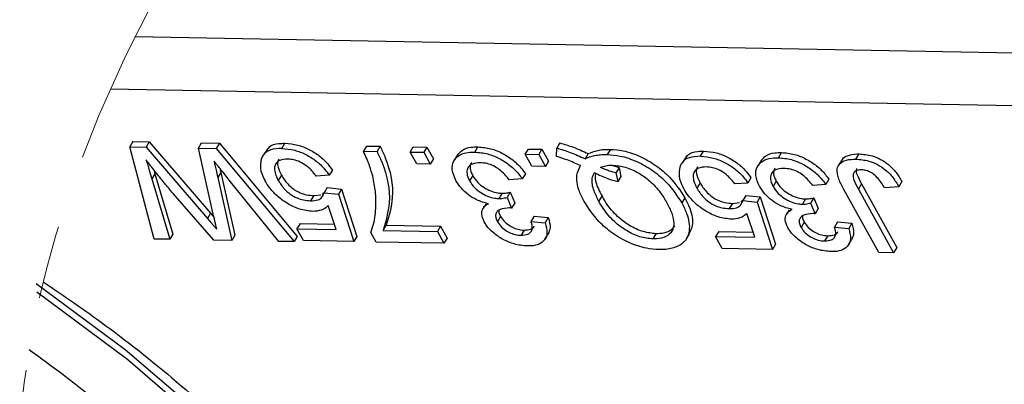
# Model space of a CAD drawing. Header units: millimetres. Extents: x 8853 to 11418, y 45 to 1005.
# Tile 260 of 278: x 11038.45 to 11059.7, y 698.52 to 706.39. Entities that reach past the tile are written whole.
import ezdxf

# ---------------------------------------------------------------- set-up
doc = ezdxf.new("R2010")
doc.units = ezdxf.units.MM
doc.linetypes.add('PHANTOM2', pattern=[31.75, 15.875, -3.175, 3.175, -3.175, 3.175, -3.175])

msp = doc.modelspace()

# ---------------------------------------------------------------- linework, layer by layer
at = {"color": 7, "linetype": 'Continuous', "lineweight": 25}
for p, q in [((11059.925, 705.668), (11040.942, 706.022)), ((11040.413, 704.9), (11059.904, 704.537)), ((11040.896, 703.759), (11040.829, 703.648)), ((11040.896, 703.759), (11041.251, 703.753)), ((11041.251, 703.753), (11041.183, 703.641)), ((11041.251, 703.753), (11042.573, 702.215)), ((11042.314, 703.62), (11042.381, 703.732)), ((11042.381, 703.732), (11042.763, 703.725)), ((11042.763, 703.725), (11042.695, 703.613)), ((11042.763, 703.725), (11044.444, 701.713)), ((11044.111, 703.612), (11044.178, 703.724)), ((11050.111, 703.733), (11050.044, 703.621)), ((11041.359, 701.657), (11040.829, 703.648)), ((11040.829, 703.648), (11041.183, 703.641)), ((11041.183, 703.641), (11042.506, 702.103)), ((11042.647, 702.132), (11042.314, 703.62)), ((11042.314, 703.62), (11042.695, 703.613)), ((11042.695, 703.613), (11044.377, 701.601)), ((11043.807, 703.614), (11043.74, 703.502)), ((11045.94, 703.665), (11045.872, 703.554)), ((11045.872, 703.554), (11046.165, 703.548)), ((11045.94, 703.665), (11046.233, 703.66)), ((11046.233, 703.66), (11046.165, 703.548)), ((11046.88, 703.535), (11046.947, 703.647)), ((11046.88, 703.535), (11047.173, 703.529)), ((11047.021, 703.278), (11046.88, 703.535)), ((11046.947, 703.647), (11047.24, 703.641)), ((11047.24, 703.641), (11047.173, 703.529)), ((11047.173, 703.529), (11047.314, 703.273)), ((11047.24, 703.641), (11047.382, 703.385)), ((11048.275, 703.534), (11048.343, 703.646)), ((11049.364, 703.488), (11049.431, 703.6)), ((11049.364, 703.488), (11049.657, 703.483)), ((11049.505, 703.232), (11049.364, 703.488)), ((11049.431, 703.6), (11049.724, 703.595)), ((11049.724, 703.595), (11049.657, 703.483)), ((11049.657, 703.483), (11049.798, 703.226)), ((11049.724, 703.595), (11049.866, 703.338)), ((11050.04, 703.44), (11050.044, 703.621)), ((11050.721, 703.5), (11050.654, 703.388)), ((11051.201, 703.593), (11051.133, 703.481)), ((11053.145, 703.443), (11053.212, 703.555)), ((11054.826, 703.412), (11054.893, 703.524)), ((11056.499, 703.381), (11056.567, 703.493)), ((11047.314, 703.273), (11047.021, 703.278)), ((11047.382, 703.385), (11047.314, 703.273)), ((11047.904, 703.475), (11047.837, 703.363)), ((11049.866, 703.338), (11049.798, 703.226)), ((11052.841, 703.446), (11052.774, 703.334)), ((11054.455, 703.353), (11054.387, 703.241)), ((11056.186, 703.349), (11056.119, 703.237)), ((11041.373, 703.065), (11041.306, 702.953)), ((11041.347, 703.153), (11041.373, 703.065)), ((11041.373, 703.065), (11041.759, 701.763)), ((11042.795, 703.095), (11042.728, 702.983)), ((11042.795, 703.095), (11043.099, 701.738)), ((11045.201, 703.146), (11045.133, 703.034)), ((11049.366, 703.068), (11049.298, 702.957)), ((11049.798, 703.226), (11049.505, 703.232)), ((11050.556, 703.242), (11050.529, 703.197)), ((11051.396, 703.197), (11051.262, 703.234)), ((11051.329, 703.085), (11051.396, 703.197)), ((11051.366, 702.896), (11051.329, 703.085)), ((11051.433, 703.008), (11051.396, 703.197)), ((11041.306, 702.953), (11041.692, 701.651)), ((11042.728, 702.983), (11043.031, 701.626)), ((11044.044, 701.607), (11042.977, 702.93)), ((11044.101, 703.036), (11044.034, 702.924)), ((11045.133, 703.034), (11044.854, 703.014)), ((11048.23, 703.025), (11048.162, 702.913)), ((11049.298, 702.957), (11049.02, 702.936)), ((11051.366, 702.896), (11051.433, 703.008)), ((11053.136, 702.867), (11053.068, 702.755)), ((11054.167, 702.866), (11053.888, 702.846)), ((11054.235, 702.978), (11054.167, 702.866)), ((11054.78, 702.903), (11054.713, 702.791)), ((11055.916, 702.946), (11055.849, 702.834)), ((11056.62, 702.848), (11056.552, 702.736)), ((11056.62, 702.848), (11057.38, 701.472)), ((11057.491, 702.898), (11057.424, 702.786)), ((11042.643, 701.633), (11041.763, 702.642)), ((11044.984, 702.633), (11045.039, 702.669)), ((11045.091, 702.767), (11045.023, 702.655)), ((11045.023, 702.655), (11045.331, 702.624)), ((11045.091, 702.767), (11045.398, 702.736)), ((11045.398, 702.736), (11045.331, 702.624)), ((11045.398, 702.736), (11045.731, 701.714)), ((11048.864, 702.645), (11048.797, 702.533)), ((11049.039, 702.668), (11048.971, 702.556)), ((11049.039, 702.668), (11049.136, 702.438)), ((11055.849, 702.834), (11055.57, 702.814)), ((11056.99, 701.366), (11056.24, 702.724)), ((11056.552, 702.736), (11057.313, 701.36)), ((11057.424, 702.786), (11057.119, 702.76)), ((11044.799, 702.595), (11044.732, 702.483)), ((11044.799, 702.595), (11044.954, 702.614)), ((11045.331, 702.624), (11045.663, 701.602)), ((11048.971, 702.556), (11049.069, 702.326)), ((11049.136, 702.438), (11049.069, 702.326)), ((11050.954, 702.467), (11051.022, 702.579)), ((11052.808, 702.548), (11052.74, 702.436)), ((11053.833, 702.427), (11053.766, 702.315)), ((11053.833, 702.427), (11053.988, 702.445)), ((11054.018, 702.465), (11054.073, 702.5)), ((11054.125, 702.599), (11054.058, 702.487)), ((11054.058, 702.487), (11054.365, 702.456)), ((11054.125, 702.599), (11054.432, 702.568)), ((11054.432, 702.568), (11054.365, 702.456)), ((11054.365, 702.456), (11054.697, 701.434)), ((11054.432, 702.568), (11054.765, 701.546)), ((11055.414, 702.522), (11055.347, 702.411)), ((11055.589, 702.546), (11055.522, 702.434)), ((11055.522, 702.434), (11055.619, 702.204)), ((11055.589, 702.546), (11055.686, 702.316)), ((11042.573, 702.215), (11042.506, 702.103)), ((11042.573, 702.215), (11042.647, 702.129)), ((11045.282, 701.863), (11045.112, 702.38)), ((11048.451, 702.316), (11048.443, 702.301)), ((11048.51, 702.413), (11048.455, 702.322)), ((11054.316, 701.695), (11054.146, 702.211)), ((11055.06, 702.291), (11055.006, 702.2)), ((11055.686, 702.316), (11055.619, 702.204)), ((11048.833, 702.143), (11048.766, 702.031)), ((11049.554, 702.151), (11049.487, 702.039)), ((11049.487, 702.039), (11049.794, 702.008)), ((11049.554, 702.151), (11049.861, 702.12)), ((11049.861, 702.12), (11049.794, 702.008)), ((11055.002, 702.194), (11054.993, 702.179)), ((11055.384, 702.021), (11055.316, 701.909)), ((11056.104, 702.029), (11056.037, 701.917)), ((11056.104, 702.029), (11056.411, 701.998)), ((11056.411, 701.998), (11056.344, 701.886)), ((11044.505, 701.991), (11044.437, 701.879)), ((11044.579, 701.623), (11044.437, 701.879)), ((11044.437, 701.879), (11045.282, 701.863)), ((11044.505, 701.991), (11045.245, 701.977)), ((11046.143, 701.593), (11046.029, 701.801)), ((11046.295, 701.845), (11046.362, 701.956)), ((11046.295, 701.845), (11047.467, 701.823)), ((11046.362, 701.956), (11047.534, 701.935)), ((11047.534, 701.935), (11047.467, 701.823)), ((11047.467, 701.823), (11047.609, 701.566)), ((11047.534, 701.935), (11047.676, 701.678)), ((11049.34, 701.85), (11049.272, 701.738)), ((11053.539, 701.823), (11053.471, 701.711)), ((11053.539, 701.823), (11054.279, 701.809)), ((11056.037, 701.917), (11056.344, 701.886)), ((11041.692, 701.651), (11041.359, 701.657)), ((11041.759, 701.763), (11041.692, 701.651)), ((11043.031, 701.626), (11042.643, 701.633)), ((11043.099, 701.738), (11043.031, 701.626)), ((11044.377, 701.601), (11044.044, 701.607)), ((11044.444, 701.713), (11044.377, 701.601)), ((11045.663, 701.602), (11044.579, 701.623)), ((11045.731, 701.714), (11045.663, 701.602)), ((11047.609, 701.566), (11046.143, 701.593)), ((11047.676, 701.678), (11047.609, 701.566)), ((11049.789, 701.651), (11049.856, 701.763)), ((11052.123, 701.66), (11052.19, 701.772)), ((11052.841, 701.661), (11052.909, 701.772)), ((11053.613, 701.454), (11053.471, 701.711)), ((11053.471, 701.711), (11054.316, 701.695)), ((11055.89, 701.728), (11055.822, 701.616)), ((11056.339, 701.529), (11056.406, 701.641)), ((11054.697, 701.434), (11053.613, 701.454)), ((11054.765, 701.546), (11054.697, 701.434)), ((11057.313, 701.36), (11056.99, 701.366)), ((11057.38, 701.472), (11057.313, 701.36))]:
    msp.add_line(p, q, dxfattribs=at)
at = {"color": 7, "linetype": 'Continuous', "lineweight": 25, "flags": 128}
for points in [[(11048.532, 689.302), (11047.781, 691.014), (11046.788, 692.739), (11045.567, 694.451), (11044.137, 696.127), (11042.517, 697.74), (11040.732, 699.269), (11038.807, 700.689)], [(11038.826, 700.518), (11040.788, 699.058), (11042.601, 697.487), (11044.239, 695.83), (11045.677, 694.11), (11046.893, 692.355), (11047.868, 690.591), (11048.587, 688.846), (11049.04, 687.144), (11049.219, 685.514), (11049.122, 683.979), (11048.751, 682.562), (11048.215, 681.454)]]:
    msp.add_lwpolyline(points, dxfattribs=at)
at = {"color": 3, "linetype": 'PHANTOM2', "lineweight": 9, "ltscale": 0.5}
for points in [[(11044.453, 768.784), (11049.899, 742.336), (11025.835, 702.234), (11033.854, 670.152)], [(11057.508, 766.982), (11062.954, 740.533), (11038.89, 700.431), (11046.909, 668.349)]]:
    msp.add_spline(points, degree=3, dxfattribs=at)
at = {"color": 7, "linetype": 'Continuous', "lineweight": 25}
for points, knots in [([(11043.817, 703.608), (11043.824, 703.621), (11043.866, 703.686), (11044.006, 703.719), (11044.135, 703.723), (11044.178, 703.724)], [0, 0, 0, 0, 0.132725, 0.709495, 1, 1, 1, 1]), ([(11044.178, 703.724), (11044.27, 703.716), (11044.436, 703.703), (11044.7, 703.6), (11044.926, 703.457), (11045.094, 703.297), (11045.169, 703.19), (11045.201, 703.146)], [0, 0, 0, 0, 0.248379, 0.451028, 0.653732, 0.857674, 1, 1, 1, 1]), ([(11050.111, 703.733), (11050.208, 703.703), (11050.358, 703.658), (11050.562, 703.574), (11050.668, 703.525), (11050.721, 703.5)], [0, 0, 0, 0, 0.474932, 0.73676, 1, 1, 1, 1]), ([(11044.111, 703.612), (11044.026, 703.607), (11043.855, 703.598), (11043.714, 703.497), (11043.677, 703.409), (11043.665, 703.38)], [0, 0, 0, 0, 0.396321, 0.797199, 1, 1, 1, 1]), ([(11044.111, 703.612), (11044.203, 703.605), (11044.369, 703.591), (11044.632, 703.488), (11044.858, 703.345), (11045.026, 703.185), (11045.102, 703.078), (11045.133, 703.034)], [0, 0, 0, 0, 0.2483792, 0.4510276, 0.6537324, 0.857674, 1, 1, 1, 1]), ([(11046.072, 703.011), (11046.052, 703.085), (11046.018, 703.211), (11045.946, 703.393), (11045.897, 703.5), (11045.872, 703.554)], [0, 0, 0, 0, 0.414529, 0.706823, 1, 1, 1, 1]), ([(11046.165, 703.548), (11046.201, 703.472), (11046.38, 703.089), (11046.487, 702.476), (11046.354, 702.038), (11046.295, 701.845)], [0, 0, 0, 0, 0.121169, 0.6113383, 1, 1, 1, 1]), ([(11046.233, 703.66), (11046.268, 703.584), (11046.448, 703.2), (11046.555, 702.588), (11046.421, 702.15), (11046.362, 701.956)], [0, 0, 0, 0, 0.121169, 0.6113383, 1, 1, 1, 1]), ([(11047.868, 702.92), (11047.834, 702.998), (11047.764, 703.154), (11047.807, 703.343), (11047.929, 703.475), (11048.098, 703.531), (11048.227, 703.533), (11048.275, 703.534)], [0, 0, 0, 0, 0.228572, 0.459007, 0.660095, 0.870765, 1, 1, 1, 1]), ([(11047.909, 703.472), (11047.938, 703.509), (11048.001, 703.593), (11048.166, 703.643), (11048.294, 703.645), (11048.343, 703.646)], [0, 0, 0, 0, 0.333604, 0.74663, 1, 1, 1, 1]), ([(11048.275, 703.534), (11048.368, 703.526), (11048.538, 703.512), (11048.807, 703.402), (11049.041, 703.25), (11049.203, 703.092), (11049.274, 702.991), (11049.298, 702.957)], [0, 0, 0, 0, 0.249595, 0.46063, 0.671469, 0.886859, 1, 1, 1, 1]), ([(11048.343, 703.646), (11048.435, 703.638), (11048.605, 703.624), (11048.874, 703.514), (11049.108, 703.362), (11049.27, 703.204), (11049.341, 703.103), (11049.366, 703.068)], [0, 0, 0, 0, 0.249595, 0.46063, 0.671469, 0.886859, 1, 1, 1, 1]), ([(11050.044, 703.621), (11050.141, 703.592), (11050.291, 703.546), (11050.495, 703.463), (11050.6, 703.413), (11050.654, 703.388)], [0, 0, 0, 0, 0.474932, 0.73676, 1, 1, 1, 1]), ([(11050.654, 703.388), (11050.719, 703.416), (11050.821, 703.458), (11050.99, 703.48), (11051.085, 703.481), (11051.133, 703.481)], [0, 0, 0, 0, 0.474444, 0.735534, 1, 1, 1, 1]), ([(11050.721, 703.5), (11050.787, 703.527), (11050.888, 703.57), (11051.057, 703.592), (11051.153, 703.592), (11051.201, 703.593)], [0, 0, 0, 0, 0.474444, 0.735534, 1, 1, 1, 1]), ([(11051.133, 703.481), (11051.224, 703.474), (11051.427, 703.459), (11051.777, 703.341), (11052.127, 703.139), (11052.484, 702.831), (11052.643, 702.587), (11052.74, 702.436)], [0, 0, 0, 0, 0.1500979, 0.3371558, 0.5253516, 0.7083076, 1, 1, 1, 1]), ([(11051.201, 703.593), (11051.291, 703.586), (11051.495, 703.571), (11051.844, 703.453), (11052.195, 703.25), (11052.551, 702.943), (11052.71, 702.698), (11052.808, 702.548)], [0, 0, 0, 0, 0.1500979, 0.3371558, 0.5253516, 0.7083076, 1, 1, 1, 1]), ([(11052.851, 703.44), (11052.859, 703.452), (11052.9, 703.518), (11053.04, 703.551), (11053.169, 703.554), (11053.212, 703.555)], [0, 0, 0, 0, 0.132725, 0.709495, 1, 1, 1, 1]), ([(11053.212, 703.555), (11053.304, 703.548), (11053.47, 703.535), (11053.734, 703.432), (11053.96, 703.288), (11054.128, 703.128), (11054.204, 703.022), (11054.235, 702.978)], [0, 0, 0, 0, 0.248379, 0.451028, 0.653732, 0.857674, 1, 1, 1, 1]), ([(11054.459, 703.35), (11054.488, 703.387), (11054.551, 703.471), (11054.716, 703.52), (11054.844, 703.523), (11054.893, 703.524)], [0, 0, 0, 0, 0.333604, 0.74663, 1, 1, 1, 1]), ([(11054.893, 703.524), (11054.985, 703.516), (11055.155, 703.502), (11055.425, 703.392), (11055.659, 703.24), (11055.82, 703.082), (11055.892, 702.981), (11055.916, 702.946)], [0, 0, 0, 0, 0.2495954, 0.4606301, 0.6714689, 0.8868588, 1, 1, 1, 1]), ([(11056.193, 703.345), (11056.199, 703.36), (11056.219, 703.411), (11056.328, 703.469), (11056.459, 703.493), (11056.55, 703.493), (11056.567, 703.493)], [0, 0, 0, 0, 0.13032, 0.452849, 0.901185, 1, 1, 1, 1]), ([(11056.567, 703.493), (11056.659, 703.486), (11056.809, 703.474), (11057.035, 703.383), (11057.22, 703.259), (11057.38, 703.089), (11057.453, 702.964), (11057.491, 702.898)], [0, 0, 0, 0, 0.257051, 0.4188059, 0.5813296, 0.7801411, 1, 1, 1, 1]), ([(11041.763, 702.642), (11041.701, 702.716), (11041.57, 702.873), (11041.376, 703.114), (11041.248, 703.281), (11041.184, 703.364)], [0, 0, 0, 0, 0.310609, 0.655194, 1, 1, 1, 1]), ([(11041.184, 703.364), (11041.195, 703.327), (11041.217, 703.253), (11041.257, 703.116), (11041.287, 703.016), (11041.306, 702.953)], [0, 0, 0, 0, 0.27018, 0.54036, 1, 1, 1, 1]), ([(11042.977, 702.93), (11042.947, 702.967), (11042.887, 703.042), (11042.777, 703.177), (11042.698, 703.276), (11042.649, 703.337)], [0, 0, 0, 0, 0.275241, 0.550482, 1, 1, 1, 1]), ([(11042.649, 703.337), (11042.657, 703.3), (11042.673, 703.228), (11042.695, 703.132), (11042.713, 703.051), (11042.723, 703.006), (11042.728, 702.983)], [0, 0, 0, 0, 0.3088962, 0.6177923, 0.8088961, 1, 1, 1, 1]), ([(11043.665, 703.38), (11043.653, 703.315), (11043.63, 703.186), (11043.695, 703.017), (11043.743, 702.927), (11043.749, 702.914)], [0, 0, 0, 0, 0.4611, 0.923194, 1, 1, 1, 1]), ([(11044.237, 703.381), (11044.175, 703.377), (11044.071, 703.371), (11043.982, 703.299), (11043.949, 703.208), (11043.957, 703.081), (11044.006, 702.981), (11044.034, 702.924)], [0, 0, 0, 0, 0.242689, 0.406584, 0.570206, 0.750946, 1, 1, 1, 1]), ([(11044.046, 703.38), (11044.037, 703.361), (11044.013, 703.311), (11044.026, 703.192), (11044.074, 703.093), (11044.101, 703.036)], [0, 0, 0, 0, 0.208655, 0.541437, 1, 1, 1, 1]), ([(11044.854, 703.014), (11044.806, 703.075), (11044.729, 703.172), (11044.576, 703.287), (11044.437, 703.352), (11044.322, 703.377), (11044.26, 703.38), (11044.237, 703.381)], [0, 0, 0, 0, 0.323008, 0.519347, 0.717293, 0.893001, 1, 1, 1, 1]), ([(11048.393, 703.303), (11048.33, 703.3), (11048.224, 703.293), (11048.133, 703.219), (11048.098, 703.124), (11048.111, 703.016), (11048.148, 702.943), (11048.162, 702.913)], [0, 0, 0, 0, 0.269591, 0.459441, 0.648883, 0.856246, 1, 1, 1, 1]), ([(11048.202, 703.311), (11048.19, 703.287), (11048.163, 703.231), (11048.179, 703.128), (11048.215, 703.055), (11048.23, 703.025)], [0, 0, 0, 0, 0.310413, 0.717671, 1, 1, 1, 1]), ([(11049.02, 702.936), (11048.955, 703.013), (11048.86, 703.125), (11048.681, 703.24), (11048.533, 703.293), (11048.441, 703.3), (11048.393, 703.303)], [0, 0, 0, 0, 0.404921, 0.593605, 0.78306, 1, 1, 1, 1]), ([(11050.556, 703.242), (11050.508, 703.263), (11050.412, 703.306), (11050.24, 703.376), (11050.115, 703.416), (11050.04, 703.44)], [0, 0, 0, 0, 0.280023, 0.560169, 1, 1, 1, 1]), ([(11053.145, 703.443), (11053.06, 703.439), (11052.889, 703.43), (11052.748, 703.329), (11052.712, 703.241), (11052.699, 703.211)], [0, 0, 0, 0, 0.396321, 0.797199, 1, 1, 1, 1]), ([(11053.145, 703.443), (11053.237, 703.436), (11053.403, 703.423), (11053.666, 703.32), (11053.892, 703.177), (11054.061, 703.016), (11054.136, 702.91), (11054.167, 702.866)], [0, 0, 0, 0, 0.248379, 0.451028, 0.653732, 0.857674, 1, 1, 1, 1]), ([(11054.418, 702.798), (11054.384, 702.876), (11054.315, 703.032), (11054.357, 703.221), (11054.479, 703.353), (11054.648, 703.409), (11054.777, 703.411), (11054.826, 703.412)], [0, 0, 0, 0, 0.228572, 0.459007, 0.660095, 0.870765, 1, 1, 1, 1]), ([(11054.826, 703.412), (11054.918, 703.404), (11055.088, 703.39), (11055.357, 703.28), (11055.591, 703.128), (11055.753, 702.97), (11055.824, 702.869), (11055.849, 702.834)], [0, 0, 0, 0, 0.249595, 0.46063, 0.671469, 0.886859, 1, 1, 1, 1]), ([(11056.24, 702.724), (11056.2, 702.8), (11056.119, 702.954), (11056.076, 703.152), (11056.136, 703.282), (11056.257, 703.359), (11056.391, 703.381), (11056.483, 703.381), (11056.499, 703.381)], [0, 0, 0, 0, 0.2309849, 0.4649731, 0.6099517, 0.7546049, 0.9556818, 1, 1, 1, 1]), ([(11056.499, 703.381), (11056.591, 703.374), (11056.741, 703.362), (11056.967, 703.272), (11057.152, 703.147), (11057.312, 702.978), (11057.385, 702.852), (11057.424, 702.786)], [0, 0, 0, 0, 0.257051, 0.418806, 0.58133, 0.780141, 1, 1, 1, 1]), ([(11042.777, 703.178), (11042.778, 703.173), (11042.784, 703.145), (11042.79, 703.118), (11042.795, 703.095)], [0, 0, 0, 0, 0.183614, 1, 1, 1, 1]), ([(11050.633, 702.47), (11050.595, 702.546), (11050.497, 702.743), (11050.447, 703.024), (11050.524, 703.177), (11050.556, 703.242)], [0, 0, 0, 0, 0.266534, 0.688868, 1, 1, 1, 1]), ([(11050.954, 702.467), (11050.916, 702.543), (11050.83, 702.714), (11050.785, 702.938), (11050.837, 703.051), (11050.856, 703.093)], [0, 0, 0, 0, 0.335114, 0.752469, 1, 1, 1, 1]), ([(11050.856, 703.093), (11050.903, 703.068), (11050.998, 703.018), (11051.17, 702.949), (11051.292, 702.916), (11051.366, 702.896)], [0, 0, 0, 0, 0.282764, 0.565756, 1, 1, 1, 1]), ([(11050.889, 703.076), (11050.883, 703.057), (11050.853, 702.963), (11050.918, 702.782), (11050.994, 702.633), (11051.022, 702.579)], [0, 0, 0, 0, 0.13549, 0.68792, 1, 1, 1, 1]), ([(11050.986, 703.203), (11051.023, 703.217), (11051.079, 703.238), (11051.169, 703.25), (11051.219, 703.25), (11051.244, 703.25)], [0, 0, 0, 0, 0.490017, 0.743525, 1, 1, 1, 1]), ([(11051.329, 703.085), (11051.281, 703.097), (11051.2, 703.117), (11051.085, 703.159), (11051.019, 703.189), (11050.986, 703.203)], [0, 0, 0, 0, 0.421721, 0.709561, 1, 1, 1, 1]), ([(11051.244, 703.25), (11051.336, 703.242), (11051.523, 703.224), (11051.811, 703.092), (11052.076, 702.903), (11052.277, 702.678), (11052.374, 702.516), (11052.419, 702.441)], [0, 0, 0, 0, 0.20131, 0.404755, 0.576193, 0.805812, 1, 1, 1, 1]), ([(11052.699, 703.211), (11052.688, 703.147), (11052.664, 703.017), (11052.729, 702.848), (11052.777, 702.758), (11052.783, 702.746)], [0, 0, 0, 0, 0.4611, 0.923194, 1, 1, 1, 1]), ([(11053.271, 703.213), (11053.209, 703.209), (11053.105, 703.202), (11053.016, 703.131), (11052.983, 703.04), (11052.991, 702.913), (11053.04, 702.813), (11053.068, 702.755)], [0, 0, 0, 0, 0.2426891, 0.4065842, 0.570206, 0.7509459, 1, 1, 1, 1]), ([(11053.08, 703.212), (11053.071, 703.193), (11053.047, 703.143), (11053.06, 703.024), (11053.108, 702.925), (11053.136, 702.867)], [0, 0, 0, 0, 0.208655, 0.541437, 1, 1, 1, 1]), ([(11053.888, 702.846), (11053.84, 702.906), (11053.763, 703.004), (11053.61, 703.119), (11053.471, 703.183), (11053.356, 703.208), (11053.294, 703.211), (11053.271, 703.213)], [0, 0, 0, 0, 0.323008, 0.519347, 0.717293, 0.893001, 1, 1, 1, 1]), ([(11054.943, 703.181), (11054.88, 703.178), (11054.774, 703.171), (11054.683, 703.097), (11054.648, 703.002), (11054.661, 702.894), (11054.698, 702.821), (11054.713, 702.791)], [0, 0, 0, 0, 0.269591, 0.459441, 0.648883, 0.856246, 1, 1, 1, 1]), ([(11054.753, 703.189), (11054.741, 703.165), (11054.713, 703.109), (11054.729, 703.006), (11054.765, 702.933), (11054.78, 702.903)], [0, 0, 0, 0, 0.310413, 0.717671, 1, 1, 1, 1]), ([(11055.57, 702.814), (11055.505, 702.891), (11055.41, 703.003), (11055.231, 703.118), (11055.083, 703.171), (11054.992, 703.178), (11054.943, 703.181)], [0, 0, 0, 0, 0.404921, 0.593605, 0.78306, 1, 1, 1, 1]), ([(11056.614, 703.15), (11056.574, 703.147), (11056.506, 703.142), (11056.45, 703.092), (11056.429, 703.025), (11056.462, 702.902), (11056.516, 702.802), (11056.552, 702.736)], [0, 0, 0, 0, 0.19306, 0.330934, 0.468862, 0.645656, 1, 1, 1, 1]), ([(11056.515, 703.176), (11056.51, 703.164), (11056.496, 703.128), (11056.532, 703.012), (11056.585, 702.914), (11056.62, 702.848)], [0, 0, 0, 0, 0.131073, 0.420302, 1, 1, 1, 1]), ([(11057.119, 702.76), (11057.071, 702.838), (11057.006, 702.943), (11056.874, 703.065), (11056.774, 703.12), (11056.684, 703.146), (11056.635, 703.149), (11056.614, 703.15)], [0, 0, 0, 0, 0.441322, 0.598348, 0.756856, 0.895495, 1, 1, 1, 1]), ([(11044.778, 702.254), (11044.684, 702.263), (11044.513, 702.281), (11044.249, 702.407), (11044.023, 702.563), (11043.854, 702.742), (11043.781, 702.862), (11043.749, 702.914)], [0, 0, 0, 0, 0.238357, 0.435095, 0.63094, 0.839011, 1, 1, 1, 1]), ([(11044.034, 702.924), (11044.074, 702.86), (11044.14, 702.755), (11044.289, 702.623), (11044.433, 702.54), (11044.587, 702.492), (11044.681, 702.486), (11044.732, 702.483)], [0, 0, 0, 0, 0.284133, 0.463731, 0.644535, 0.805022, 1, 1, 1, 1]), ([(11044.101, 703.036), (11044.142, 702.972), (11044.207, 702.867), (11044.356, 702.735), (11044.5, 702.652), (11044.655, 702.604), (11044.748, 702.598), (11044.799, 702.595)], [0, 0, 0, 0, 0.284133, 0.463731, 0.644535, 0.805022, 1, 1, 1, 1]), ([(11046.029, 701.801), (11046.051, 701.859), (11046.117, 702.035), (11046.146, 702.333), (11046.139, 702.679), (11046.094, 702.9), (11046.072, 703.011)], [0, 0, 0, 0, 0.165203, 0.496137, 0.746721, 1, 1, 1, 1]), ([(11048.57, 702.419), (11048.483, 702.442), (11048.333, 702.483), (11048.129, 702.611), (11047.97, 702.756), (11047.904, 702.864), (11047.868, 702.92)], [0, 0, 0, 0, 0.302387, 0.525374, 0.748493, 1, 1, 1, 1]), ([(11048.162, 702.913), (11048.195, 702.862), (11048.255, 702.771), (11048.4, 702.657), (11048.551, 702.577), (11048.689, 702.538), (11048.767, 702.534), (11048.797, 702.533)], [0, 0, 0, 0, 0.254178, 0.457835, 0.661032, 0.868746, 1, 1, 1, 1]), ([(11048.23, 703.025), (11048.263, 702.974), (11048.322, 702.883), (11048.467, 702.769), (11048.618, 702.689), (11048.756, 702.65), (11048.834, 702.646), (11048.864, 702.645)], [0, 0, 0, 0, 0.254178, 0.457835, 0.661032, 0.868746, 1, 1, 1, 1]), ([(11053.136, 702.867), (11053.176, 702.803), (11053.241, 702.699), (11053.39, 702.567), (11053.534, 702.484), (11053.689, 702.436), (11053.782, 702.43), (11053.833, 702.427)], [0, 0, 0, 0, 0.284133, 0.463731, 0.644535, 0.805022, 1, 1, 1, 1]), ([(11054.78, 702.903), (11054.813, 702.852), (11054.873, 702.761), (11055.018, 702.647), (11055.169, 702.567), (11055.307, 702.528), (11055.384, 702.524), (11055.414, 702.522)], [0, 0, 0, 0, 0.254178, 0.457835, 0.661032, 0.868746, 1, 1, 1, 1]), ([(11044.732, 702.483), (11044.787, 702.485), (11044.888, 702.489), (11044.988, 702.556), (11045.011, 702.622), (11045.023, 702.655)], [0, 0, 0, 0, 0.367129, 0.675049, 1, 1, 1, 1]), ([(11048.864, 702.645), (11048.886, 702.645), (11048.927, 702.646), (11048.985, 702.655), (11049.021, 702.664), (11049.039, 702.668)], [0, 0, 0, 0, 0.339454, 0.668951, 1, 1, 1, 1]), ([(11053.812, 702.085), (11053.718, 702.095), (11053.547, 702.113), (11053.283, 702.239), (11053.058, 702.395), (11052.888, 702.573), (11052.815, 702.693), (11052.783, 702.746)], [0, 0, 0, 0, 0.238357, 0.435095, 0.63094, 0.839011, 1, 1, 1, 1]), ([(11053.068, 702.755), (11053.108, 702.691), (11053.174, 702.587), (11053.323, 702.455), (11053.467, 702.372), (11053.621, 702.324), (11053.715, 702.318), (11053.766, 702.315)], [0, 0, 0, 0, 0.2841327, 0.4637308, 0.6445348, 0.8050215, 1, 1, 1, 1]), ([(11055.12, 702.297), (11055.033, 702.32), (11054.883, 702.361), (11054.679, 702.489), (11054.52, 702.634), (11054.454, 702.742), (11054.418, 702.798)], [0, 0, 0, 0, 0.302387, 0.525374, 0.748493, 1, 1, 1, 1]), ([(11054.713, 702.791), (11054.746, 702.74), (11054.805, 702.649), (11054.95, 702.535), (11055.101, 702.455), (11055.239, 702.416), (11055.317, 702.412), (11055.347, 702.411)], [0, 0, 0, 0, 0.254178, 0.457835, 0.661032, 0.868746, 1, 1, 1, 1]), ([(11048.478, 702.028), (11048.454, 702.084), (11048.408, 702.192), (11048.44, 702.322), (11048.509, 702.387), (11048.558, 702.413), (11048.57, 702.419)], [0, 0, 0, 0, 0.328269, 0.636143, 0.9088, 1, 1, 1, 1]), ([(11048.797, 702.533), (11048.818, 702.533), (11048.86, 702.534), (11048.917, 702.543), (11048.953, 702.552), (11048.971, 702.556)], [0, 0, 0, 0, 0.339454, 0.668951, 1, 1, 1, 1]), ([(11052.252, 701.429), (11052.161, 701.435), (11051.956, 701.45), (11051.601, 701.567), (11051.241, 701.771), (11050.886, 702.08), (11050.729, 702.323), (11050.633, 702.47)], [0, 0, 0, 0, 0.149201, 0.339719, 0.531658, 0.715646, 1, 1, 1, 1]), ([(11052.123, 701.66), (11052.029, 701.669), (11051.842, 701.689), (11051.554, 701.822), (11051.286, 702.02), (11051.088, 702.242), (11050.993, 702.402), (11050.954, 702.467)], [0, 0, 0, 0, 0.203222, 0.407586, 0.580719, 0.828764, 1, 1, 1, 1]), ([(11052.19, 701.772), (11052.097, 701.781), (11051.91, 701.801), (11051.621, 701.934), (11051.353, 702.132), (11051.156, 702.354), (11051.06, 702.514), (11051.022, 702.579)], [0, 0, 0, 0, 0.203222, 0.407586, 0.580719, 0.828764, 1, 1, 1, 1]), ([(11052.419, 702.441), (11052.457, 702.365), (11052.535, 702.212), (11052.585, 701.995), (11052.541, 701.817), (11052.41, 701.698), (11052.251, 701.661), (11052.148, 701.66), (11052.123, 701.66)], [0, 0, 0, 0, 0.199014, 0.399339, 0.580729, 0.762132, 0.942113, 1, 1, 1, 1]), ([(11052.74, 702.436), (11052.779, 702.36), (11052.882, 702.153), (11052.928, 701.864), (11052.84, 701.616), (11052.642, 701.477), (11052.427, 701.43), (11052.287, 701.429), (11052.252, 701.429)], [0, 0, 0, 0, 0.148072, 0.401988, 0.580808, 0.75998, 0.939061, 1, 1, 1, 1]), ([(11052.808, 702.548), (11052.846, 702.472), (11052.948, 702.266), (11053.003, 701.985), (11052.928, 701.833), (11052.901, 701.777)], [0, 0, 0, 0, 0.268828, 0.729819, 1, 1, 1, 1]), ([(11053.766, 702.315), (11053.821, 702.317), (11053.922, 702.321), (11054.022, 702.387), (11054.045, 702.453), (11054.058, 702.487)], [0, 0, 0, 0, 0.3671289, 0.6750485, 1, 1, 1, 1]), ([(11055.347, 702.411), (11055.368, 702.411), (11055.41, 702.412), (11055.468, 702.421), (11055.504, 702.43), (11055.522, 702.434)], [0, 0, 0, 0, 0.339454, 0.668951, 1, 1, 1, 1]), ([(11055.414, 702.522), (11055.436, 702.523), (11055.478, 702.524), (11055.535, 702.533), (11055.571, 702.542), (11055.589, 702.546)], [0, 0, 0, 0, 0.339454, 0.668951, 1, 1, 1, 1]), ([(11045.112, 702.38), (11045.089, 702.358), (11045.046, 702.318), (11044.942, 702.266), (11044.843, 702.258), (11044.778, 702.254)], [0, 0, 0, 0, 0.295745, 0.543253, 1, 1, 1, 1]), ([(11049.025, 702.33), (11048.953, 702.324), (11048.844, 702.315), (11048.752, 702.253), (11048.72, 702.191), (11048.725, 702.115), (11048.752, 702.06), (11048.766, 702.031)], [0, 0, 0, 0, 0.36756, 0.550992, 0.695411, 0.839595, 1, 1, 1, 1]), ([(11048.795, 702.274), (11048.794, 702.259), (11048.794, 702.218), (11048.818, 702.172), (11048.833, 702.143)], [0, 0, 0, 0, 0.360196, 1, 1, 1, 1]), ([(11049.069, 702.326), (11049.065, 702.326), (11049.058, 702.327), (11049.043, 702.329), (11049.032, 702.329), (11049.025, 702.33)], [0, 0, 0, 0, 0.250093, 0.500197, 1, 1, 1, 1]), ([(11054.146, 702.211), (11054.123, 702.19), (11054.08, 702.15), (11053.976, 702.097), (11053.877, 702.09), (11053.812, 702.085)], [0, 0, 0, 0, 0.295745, 0.543253, 1, 1, 1, 1]), ([(11055.028, 701.906), (11055.004, 701.962), (11054.958, 702.07), (11054.99, 702.199), (11055.06, 702.265), (11055.108, 702.291), (11055.12, 702.297)], [0, 0, 0, 0, 0.328269, 0.636143, 0.9088, 1, 1, 1, 1]), ([(11055.575, 702.208), (11055.503, 702.202), (11055.394, 702.193), (11055.303, 702.131), (11055.27, 702.069), (11055.275, 701.993), (11055.302, 701.938), (11055.316, 701.909)], [0, 0, 0, 0, 0.3675596, 0.5509919, 0.6954114, 0.8395947, 1, 1, 1, 1]), ([(11055.619, 702.204), (11055.615, 702.204), (11055.608, 702.205), (11055.593, 702.207), (11055.582, 702.207), (11055.575, 702.208)], [0, 0, 0, 0, 0.250093, 0.500197, 1, 1, 1, 1]), ([(11042.506, 702.103), (11042.539, 702.064), (11042.589, 702.006), (11042.655, 701.929), (11042.688, 701.891), (11042.705, 701.871)], [0, 0, 0, 0, 0.499996, 0.750001, 1, 1, 1, 1]), ([(11042.705, 701.871), (11042.697, 701.908), (11042.683, 701.969), (11042.664, 702.056), (11042.652, 702.107), (11042.647, 702.132)], [0, 0, 0, 0, 0.41903, 0.709514, 1, 1, 1, 1]), ([(11049.409, 701.507), (11049.316, 701.516), (11049.149, 701.533), (11048.885, 701.639), (11048.675, 701.783), (11048.542, 701.921), (11048.494, 702.001), (11048.478, 702.028)], [0, 0, 0, 0, 0.272752, 0.493599, 0.716338, 0.90619, 1, 1, 1, 1]), ([(11048.766, 702.031), (11048.792, 701.992), (11048.841, 701.917), (11048.961, 701.829), (11049.083, 701.769), (11049.189, 701.743), (11049.25, 701.739), (11049.272, 701.738)], [0, 0, 0, 0, 0.248767, 0.472673, 0.663516, 0.875579, 1, 1, 1, 1]), ([(11048.833, 702.143), (11048.859, 702.104), (11048.908, 702.029), (11049.028, 701.941), (11049.151, 701.881), (11049.256, 701.855), (11049.317, 701.851), (11049.34, 701.85)], [0, 0, 0, 0, 0.2487669, 0.4726731, 0.6635162, 0.8755788, 1, 1, 1, 1]), ([(11049.272, 701.738), (11049.325, 701.742), (11049.414, 701.748), (11049.492, 701.809), (11049.523, 701.897), (11049.507, 701.981), (11049.489, 702.032), (11049.487, 702.039)], [0, 0, 0, 0, 0.285919, 0.484989, 0.684325, 0.959069, 1, 1, 1, 1]), ([(11049.794, 702.008), (11049.814, 701.933), (11049.85, 701.798), (11049.798, 701.637), (11049.674, 701.539), (11049.53, 701.508), (11049.436, 701.507), (11049.409, 701.507)], [0, 0, 0, 0, 0.270658, 0.489263, 0.708369, 0.914642, 1, 1, 1, 1]), ([(11049.861, 702.12), (11049.883, 702.044), (11049.921, 701.91), (11049.875, 701.808), (11049.854, 701.764)], [0, 0, 0, 0, 0.565146, 1, 1, 1, 1]), ([(11055.345, 702.152), (11055.345, 702.137), (11055.344, 702.096), (11055.368, 702.05), (11055.384, 702.021)], [0, 0, 0, 0, 0.360196, 1, 1, 1, 1]), ([(11055.384, 702.021), (11055.409, 701.982), (11055.459, 701.907), (11055.578, 701.819), (11055.701, 701.759), (11055.806, 701.733), (11055.867, 701.729), (11055.89, 701.728)], [0, 0, 0, 0, 0.2487669, 0.4726731, 0.6635162, 0.8755788, 1, 1, 1, 1]), ([(11056.411, 701.998), (11056.433, 701.922), (11056.471, 701.788), (11056.425, 701.686), (11056.405, 701.642)], [0, 0, 0, 0, 0.565146, 1, 1, 1, 1]), ([(11049.34, 701.85), (11049.391, 701.854), (11049.478, 701.861), (11049.546, 701.902), (11049.556, 701.932), (11049.557, 701.935)], [0, 0, 0, 0, 0.558114, 0.946696, 1, 1, 1, 1]), ([(11052.592, 701.937), (11052.555, 701.894), (11052.481, 701.807), (11052.318, 701.773), (11052.215, 701.772), (11052.19, 701.772)], [0, 0, 0, 0, 0.430786, 0.861477, 1, 1, 1, 1]), ([(11055.959, 701.385), (11055.867, 701.394), (11055.699, 701.411), (11055.435, 701.517), (11055.226, 701.661), (11055.092, 701.799), (11055.044, 701.879), (11055.028, 701.906)], [0, 0, 0, 0, 0.272752, 0.493599, 0.716338, 0.90619, 1, 1, 1, 1]), ([(11055.316, 701.909), (11055.342, 701.87), (11055.391, 701.795), (11055.511, 701.707), (11055.634, 701.647), (11055.739, 701.621), (11055.8, 701.617), (11055.822, 701.616)], [0, 0, 0, 0, 0.2487669, 0.4726731, 0.6635162, 0.8755788, 1, 1, 1, 1]), ([(11055.822, 701.616), (11055.875, 701.62), (11055.964, 701.626), (11056.043, 701.687), (11056.073, 701.775), (11056.057, 701.859), (11056.039, 701.91), (11056.037, 701.917)], [0, 0, 0, 0, 0.285919, 0.484989, 0.684325, 0.959069, 1, 1, 1, 1]), ([(11055.89, 701.728), (11055.941, 701.732), (11056.028, 701.739), (11056.096, 701.78), (11056.106, 701.81), (11056.107, 701.813)], [0, 0, 0, 0, 0.558114, 0.946696, 1, 1, 1, 1]), ([(11056.344, 701.886), (11056.364, 701.811), (11056.4, 701.676), (11056.348, 701.515), (11056.224, 701.417), (11056.08, 701.386), (11055.986, 701.385), (11055.959, 701.385)], [0, 0, 0, 0, 0.270658, 0.489263, 0.708369, 0.914642, 1, 1, 1, 1]), ([(11038.961, 700.731), (11039.414, 700.43), (11041.027, 699.317), (11043.546, 697.129), (11046.179, 694.203), (11048.1, 691.4), (11048.794, 689.653), (11049.095, 688.894)], [0.1070755, 0.1070755, 0.1070755, 0.1070755, 0.1900791, 0.4070523, 0.6240255, 0.8366132, 1, 1, 1, 1]), ([(11038.658, 699.272), (11038.842, 699.141), (11039.833, 698.415), (11041.529, 697.018), (11043.521, 695.013), (11045.194, 692.967), (11046.017, 691.598), (11046.421, 690.925)], [0.4710531, 0.4710531, 0.4710531, 0.4710531, 0.5, 0.6287915, 0.7560002, 0.8801569, 1, 1, 1, 1])]:
    msp.add_open_spline(points, degree=3, knots=knots, dxfattribs=at)

doc.saveas('drawing.dxf')
